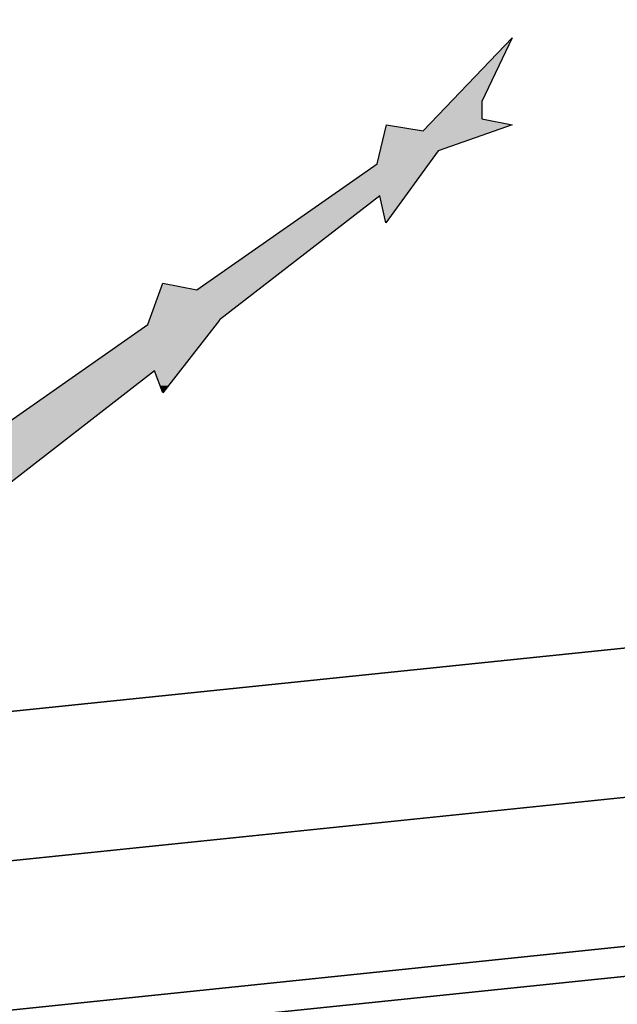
# Model space of a CAD drawing. Header units: millimetres. Extents: x 0 to 16721, y 217 to 10981.
# Tile 350 of 394: x 5775 to 5916, y 5892 to 6124. Entities that reach past the tile are written whole.
import ezdxf

# ---------------------------------------------------------------- set-up
doc = ezdxf.new("R2010")
doc.units = ezdxf.units.MM
doc.layers.add('PDF_PSS & TL', color=7, linetype='Continuous', true_color=0x7fffdf)

msp = doc.modelspace()

# ---------------------------------------------------------------- linework, layer by layer
at = {"layer": 'PDF_PSS & TL', "color": 4, "lineweight": 25}
for points in [[(9262.65, 6315.86), (8844.45, 6274.14), (8448.22, 6232.69), (8038.35, 6192.01), (7660.05, 6154.32), (7202.62, 6107.54), (6840.83, 6069.07), (6469.42, 6033.08), (6129.33, 5997.99), (5712.05, 5954.97), (5350.26, 5914.95), (4896.33, 5864.79), (4567.93, 5827.36), (4205.36, 5786.03), (3794.45, 5739.64), (3375.48, 5692.47)], [(3375.48, 5692.47), (3794.45, 5739.64), (4205.36, 5786.03), (4567.93, 5827.36), (4896.33, 5864.79), (5350.26, 5914.95), (5712.05, 5954.97), (6129.33, 5997.99), (6469.42, 6033.08), (6840.83, 6069.07), (7202.62, 6107.54), (7660.05, 6154.32), (8038.35, 6192.01), (8448.22, 6232.69), (8844.45, 6274.14), (9262.65, 6315.86)], [(9266.28, 6281.03), (8848.09, 6239.31), (8451.73, 6197.86), (8041.86, 6157.18), (7663.56, 6119.49), (7206.25, 6072.71), (6844.46, 6034.25), (6472.92, 5998.38), (6132.96, 5963.16), (5715.68, 5920.15), (5354.02, 5880.12), (4900.22, 5829.96), (4571.96, 5792.53), (4209.39, 5751.21), (3798.34, 5704.81), (3379.5, 5657.77)], [(3379.5, 5657.77), (3798.34, 5704.81), (4209.39, 5751.21), (4571.96, 5792.53), (4900.22, 5829.96), (5354.02, 5880.12), (5715.68, 5920.15), (6132.96, 5963.16), (6472.92, 5998.38), (6844.46, 6034.25), (7206.25, 6072.71), (7663.56, 6119.49), (8041.86, 6157.18), (8451.73, 6197.86), (8848.09, 6239.31), (9266.28, 6281.03)], [(9269.78, 6246.2), (8851.59, 6204.48), (8455.23, 6163.03), (8045.36, 6122.35), (7667.06, 6084.67), (7209.88, 6037.88), (6847.96, 5999.42), (6476.42, 5963.55), (6136.47, 5928.46), (5719.44, 5885.32), (5357.91, 5845.42), (4904.11, 5795.26), (4575.85, 5757.83), (4213.28, 5716.51), (3802.23, 5670.11), (3383.39, 5622.94)], [(3383.39, 5622.94), (3802.23, 5670.11), (4213.28, 5716.51), (4575.85, 5757.83), (4904.11, 5795.26), (5357.91, 5845.42), (5719.44, 5885.32), (6136.47, 5928.46), (6476.42, 5963.55), (6847.96, 5999.42), (7209.88, 6037.88), (7667.06, 6084.67), (8045.36, 6122.35), (8455.23, 6163.03), (8851.59, 6204.48), (9269.78, 6246.2)]]:
    msp.add_lwpolyline(points, dxfattribs=at)
at = {"layer": 'PDF_PSS & TL', "color": 2, "lineweight": 25}
for points in [[(9270.43, 6239.18), (8852.37, 6197.47), (8456.01, 6156.14), (8046, 6115.34), (7667.84, 6077.78), (7210.53, 6030.87), (6848.61, 5992.53), (6477.07, 5956.53), (6137.24, 5921.45), (5720.22, 5878.43), (5358.69, 5838.41), (4904.89, 5788.24), (4576.62, 5750.82), (4214.05, 5709.49), (3803.01, 5663.1), (3384.17, 5616.05)], [(3384.17, 5616.05), (3803.01, 5663.1), (4214.05, 5709.49), (4576.62, 5750.82), (4904.89, 5788.24), (5358.69, 5838.41), (5720.22, 5878.43), (6137.24, 5921.45), (6477.07, 5956.53), (6848.61, 5992.53), (7210.53, 6030.87), (7667.84, 6077.78), (8046, 6115.34), (8456.01, 6156.14), (8852.37, 6197.47), (9270.43, 6239.18)]]:
    msp.add_lwpolyline(points, dxfattribs=at)
at = {"layer": 'PDF_PSS & TL', "color": 7, "lineweight": 25}
for points in [[(5870.51, 6098.07), (5891.44, 6120.03)], [(5891.44, 6120.03), (5884.29, 6104.96), (5884.29, 6100.93)], [(5884.29, 6100.93), (5891.44, 6099.5)], [(5859.6, 6090.27), (5861.81, 6099.5), (5870.51, 6098.07)], [(5891.44, 6099.5), (5874.02, 6093.39)], [(5874.02, 6093.39), (5861.68, 6076.37)], [(5817.1, 6060.64), (5859.59, 6090.27)], [(5860.25, 6082.74), (5822.43, 6053.5)], [(5861.68, 6076.37), (5860.25, 6082.74)], [(5762.91, 6022.69), (5805.53, 6052.45), (5809.04, 6062.2)], [(5809.04, 6062.2), (5817.1, 6060.64)], [(5822.43, 6053.49), (5809.04, 6036.34)], [(5807.09, 6041.54), (5769.41, 6012.3)], [(5809.04, 6036.34), (5807.09, 6041.54)]]:
    msp.add_lwpolyline(points, dxfattribs=at)
at = {"layer": 'PDF_PSS & TL', "transparency": 33554559}
for points in [[(5891.44, 6120.03), (5884.29, 6104.96), (5877.01, 6104.96)], [(5877.01, 6104.96), (5884.29, 6100.93), (5873.24, 6100.93)], [(5884.29, 6104.96), (5877.01, 6104.96), (5884.29, 6100.93)], [(5873.24, 6100.93), (5891.44, 6099.5), (5871.94, 6099.5)], [(5884.29, 6100.93), (5873.24, 6100.93), (5891.44, 6099.5)], [(5861.42, 6098.07), (5874.02, 6093.39), (5860.38, 6093.39)], [(5861.81, 6099.5), (5870.51, 6098.07), (5861.42, 6098.07)], [(5887.41, 6098.07), (5861.42, 6098.07), (5874.02, 6093.39)], [(5871.94, 6099.5), (5887.41, 6098.07), (5870.51, 6098.07)], [(5891.44, 6099.5), (5871.94, 6099.5), (5887.41, 6098.07)], [(5860.38, 6093.39), (5871.81, 6090.27), (5859.6, 6090.27)], [(5874.02, 6093.39), (5860.38, 6093.39), (5871.81, 6090.27)], [(5859.6, 6090.27), (5866.35, 6082.74), (5848.81, 6082.74)], [(5871.81, 6090.27), (5859.6, 6090.27), (5866.35, 6082.74)], [(5848.81, 6082.74), (5851.93, 6076.37), (5839.58, 6076.37)], [(5860.25, 6082.74), (5848.81, 6082.74), (5851.93, 6076.37)], [(5860.25, 6082.74), (5866.35, 6082.74), (5861.68, 6076.37)], [(5839.58, 6076.37), (5831.66, 6060.64), (5817.1, 6060.64)], [(5851.93, 6076.37), (5839.58, 6076.37), (5831.66, 6060.64)], [(5808.65, 6061.16), (5817.1, 6060.64), (5808.52, 6060.64)], [(5809.04, 6062.2), (5814.37, 6061.16), (5808.65, 6061.16)], [(5814.37, 6061.16), (5808.65, 6061.16), (5817.1, 6060.64)], [(5808.52, 6060.64), (5822.43, 6053.5), (5805.92, 6053.5)], [(5831.65, 6060.64), (5808.52, 6060.64), (5822.43, 6053.5)], [(5805.53, 6052.46), (5813.07, 6041.54), (5789.94, 6041.54)], [(5805.92, 6053.49), (5821.65, 6052.46), (5805.53, 6052.46)], [(5821.65, 6052.46), (5805.53, 6052.46), (5813.07, 6041.54)], [(5822.43, 6053.49), (5805.92, 6053.49), (5821.65, 6052.46)], [(5789.03, 6040.89), (5782.79, 6022.7), (5762.91, 6022.7)], [(5806.31, 6040.89), (5789.03, 6040.89), (5782.79, 6022.7)], [(5789.94, 6041.54), (5806.31, 6040.89), (5789.03, 6040.89)], [(5807.09, 6041.54), (5789.94, 6041.54), (5806.31, 6040.89)], [(5813.07, 6041.54), (5807.09, 6041.54), (5812.55, 6040.89)], [(5807.09, 6041.54), (5812.55, 6040.89), (5807.35, 6040.89)], [(5807.35, 6040.89), (5808.39, 6038.03), (5810.34, 6038.03)], [(5807.35, 6040.89), (5812.55, 6040.89), (5810.34, 6038.03)], [(5808.39, 6038.03), (5810.34, 6038.03), (5809.04, 6036.34)], [(5782.79, 6022.69), (5754.2, 6022.69), (5771.22, 6013.73)]]:
    msp.add_solid(points, dxfattribs=at)

doc.saveas('drawing.dxf')
